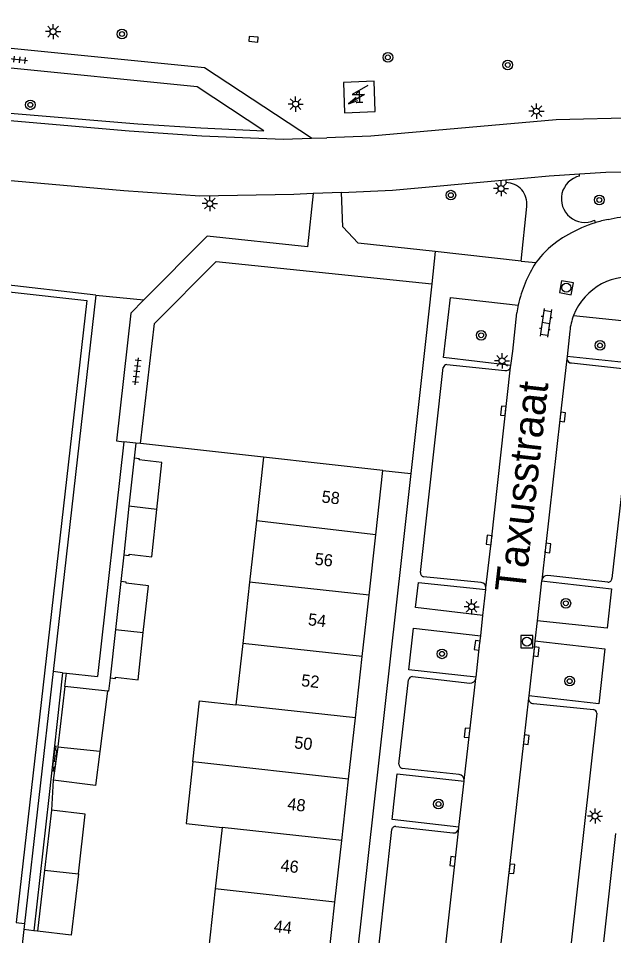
# Model space of a CAD drawing. Extents: x 131000 to 133014, y 396499 to 399001.
# Drawn here: x 132744.3 to 132793.4, y 396699.8 to 396775.5 of the extents above; entities that cross this region are included whole.
import ezdxf

# ---------------------------------------------------------------- set-up
doc = ezdxf.new("R2010")
doc.units = 0
for name, color, linetype in [('gg-afsc-erfafscheiding', 7, 'Continuous'), ('gg-afsc-hekwerk', 7, 'Continuous'), ('gg-afsc-muur', 7, 'Continuous'), ('gg-anno-huisnummerreeks BGT', 7, 'Continuous'), ('gg-anno-openbare ruimte label', 7, 'Continuous'), ('gg-bbg-bijgebouw', 7, 'Continuous'), ('gg-bbg-gedigitaliseerde bebouwing', 7, 'Continuous'), ('gg-bbg-gedigitaliseerde bijgebouw', 7, 'Continuous'), ('gg-bbg-hoofdgebouw', 7, 'Continuous'), ('gg-bbg-tussenscheiding', 7, 'Continuous'), ('gg-knt-verharding', 7, 'Continuous'), ('gg-knt-verharding nz', 7, 'Continuous'), ('gt-grn-afwateringsgoot', 7, 'Continuous'), ('gt-grn-groengrens', 7, 'Continuous'), ('gt-grn-weggrens', 7, 'Continuous'), ('gt-symb-afwateringsgoot', 7, 'Continuous'), ('gt-symb-boom', 7, 'Continuous'), ('gt-symb-klinker verharding', 7, 'Continuous'), ('gt-symb-kolk', 7, 'Continuous'), ('gt-symb-lichtmast', 7, 'Continuous'), ('gt-symb-rioolschacht', 7, 'Continuous'), ('gt-symb-tegel verharding', 7, 'Continuous'), ('gt-symb-trafo symbool', 7, 'Continuous')]:
    doc.layers.add(name, color=color, linetype=linetype)

# ---------------------------------------------------------------- blocks, each defined once
blk = doc.blocks.new('gt0-KOLK')
at = {"layer": 'gt-symb-kolk'}
blk.add_lwpolyline([(0, 0), (0.375, 0), (0.375, 0.4), (-0.375, 0.4), (-0.375, 0), (0, 0)], dxfattribs=at)
blk = doc.blocks.new('gt0-BOOM')
at = {"layer": 'gt-symb-boom'}
for radius in [0.4, 0.2]:
    blk.add_circle((0, 0), radius, dxfattribs=at)
blk = doc.blocks.new('gt0-RS')
at = {"layer": 'gt-symb-rioolschacht'}
blk.add_lwpolyline([(-0.5, -0.5), (0.5, -0.5), (0.5, 0.5), (-0.5, 0.5)], close=True, dxfattribs=at)
blk.add_circle((0, 0), 0.375, dxfattribs=at)
blk = doc.blocks.new('gt0-LMAST')
at = {"layer": 'gt-symb-lichtmast'}
for p, q in [((-0.182, 0.173), (-0.447, 0.438)), ((-0.005, 0.246), (-0.005, 0.621)), ((0.172, 0.173), (0.437, 0.438)), ((-0.255, -0.004), (-0.63, -0.004)), ((-0.182, -0.181), (-0.447, -0.446)), ((-0.005, -0.254), (-0.005, -0.629)), ((0.437, -0.446), (0.172, -0.181)), ((0.245, -0.004), (0.62, -0.004))]:
    blk.add_line(p, q, dxfattribs=at)
blk.add_circle((-0.005, -0.004), 0.25, dxfattribs=at)
blk = doc.blocks.new('gt0-KL1')
at = {"layer": 'gt-symb-klinker verharding'}
for p, q in [((-1.15, 0.3), (1.15, 0.3)), ((-1, -0.3), (-1, 0.3)), ((-0.5, 0.3), (-0.5, 0.45)), ((0, -0.3), (0, 0.3)), ((0.5, 0.3), (0.5, 0.45)), ((1, -0.3), (1, 0.3)), ((-1.15, -0.3), (1.15, -0.3)), ((-0.5, -0.45), (-0.5, -0.3)), ((0.5, -0.45), (0.5, -0.3))]:
    blk.add_line(p, q, dxfattribs=at)
blk = doc.blocks.new('gt0-HSP')
at = {"layer": 'gt-symb-trafo symbool'}
for points in [[(0.771, 0.746), (-0.529, -0.004), (0.471, -0.004), (-0.829, -0.754)], [(-0.217, -0.24), (-0.829, -0.754), (-0.077, -0.48)]]:
    blk.add_lwpolyline(points, dxfattribs=at)
blk = doc.blocks.new('gt0-TEG1')
at = {"layer": 'gt-symb-tegel verharding'}
for p, q in [((-1.125, 0), (1.125, 0)), ((-0.9, -0.25), (-0.9, 0.25)), ((-0.45, -0.25), (-0.45, 0.25)), ((0, -0.25), (0, 0.25)), ((0.45, -0.25), (0.45, 0.25)), ((0.9, -0.25), (0.9, 0.25))]:
    blk.add_line(p, q, dxfattribs=at)
blk = doc.blocks.new('gt0-AFWGT_1')
at = {"layer": 'gt-symb-afwateringsgoot'}
for p, q in [((-1.076, 0), (-0.726, 0)), ((-0.225, 0), (0.225, 0)), ((0.725, 0), (1.075, 0))]:
    blk.add_line(p, q, dxfattribs=at)
for points in [[(-0.726, 0.075), (-0.225, 0.075), (-0.225, -0.075), (-0.726, -0.075)], [(0.225, 0.075), (0.725, 0.075), (0.725, -0.075), (0.225, -0.075)]]:
    blk.add_lwpolyline(points, close=True, dxfattribs=at)

msp = doc.modelspace()

# ---------------------------------------------------------------- linework, layer by layer
at = {"layer": 'gg-afsc-erfafscheiding'}
for p, q in [((132752.983, 396731.22), (132752.73, 396729.019)), ((132747.14, 396712.598), (132747.023, 396710.123)), ((132745.566, 396700.158), (132744.725, 396700.253)), ((132745.859, 396700.125), (132745.566, 396700.158))]:
    msp.add_line(p, q, dxfattribs=at)
msp.add_lwpolyline([(132751.846, 396721.06), (132751.728, 396719.95), (132751.627, 396719.961)], dxfattribs=at)
at = {"layer": 'gg-afsc-hekwerk'}
for p, q in [((132750.683, 396752.676), (132630.774, 396766.298)), ((132750.683, 396752.676), (132747.147, 396721.565)), ((132747.147, 396721.565), (132744.783, 396700.761)), ((132744.783, 396700.761), (132744.725, 396700.253)), ((132744.725, 396700.253), (132744.284, 396696.366))]:
    msp.add_line(p, q, dxfattribs=at)
at = {"layer": 'gg-afsc-muur'}
for p, q in [((132753.981, 396740.452), (132753.831, 396739.208)), ((132754.376, 396740.408), (132753.981, 396740.452)), ((132764.536, 396739.28), (132754.376, 396740.408)), ((132793.602, 396708.207), (132792.615, 396699.244))]:
    msp.add_line(p, q, dxfattribs=at)
at = {"layer": 'gg-bbg-bijgebouw'}
for p, q in [((132753.831, 396739.208), (132753.408, 396735.225)), ((132753.408, 396735.225), (132752.983, 396731.22)), ((132752.73, 396729.019), (132752.288, 396725.042)), ((132752.288, 396725.042), (132751.846, 396721.06)), ((132751.627, 396719.961), (132748.117, 396720.333)), ((132747.536, 396715.339), (132747.14, 396712.598)), ((132747.023, 396710.123), (132746.447, 396705.178)), ((132746.447, 396705.178), (132745.859, 396700.125))]:
    msp.add_line(p, q, dxfattribs=at)
for points in [[(132755.713, 396734.959), (132756.126, 396738.852), (132754.267, 396739.059), (132754.278, 396739.158), (132753.831, 396739.208)], [(132752.983, 396731.22), (132753.43, 396731.17), (132753.441, 396731.269), (132755.3, 396731.062), (132755.713, 396734.959)], [(132754.594, 396724.791), (132755.024, 396728.662), (132753.166, 396728.87), (132753.177, 396728.969), (132752.73, 396729.019)], [(132751.846, 396721.06), (132752.293, 396721.01), (132752.304, 396721.109), (132754.163, 396720.902), (132754.594, 396724.791)], [(132748.117, 396720.333), (132747.543, 396715.39), (132747.536, 396715.339)]]:
    msp.add_lwpolyline(points, dxfattribs=at)
at = {"layer": 'gg-bbg-gedigitaliseerde bebouwing'}
for p, q in [((132764.536, 396739.28), (132763.946, 396734.011)), ((132763.946, 396734.011), (132763.38, 396728.965)), ((132763.38, 396728.965), (132762.812, 396723.895)), ((132762.812, 396723.895), (132762.243, 396718.824)), ((132761.107, 396708.687), (132760.54, 396703.624)), ((132760.54, 396703.624), (132759.973, 396698.56))]:
    msp.add_line(p, q, dxfattribs=at)
for points in [[(132758.685, 396714.11), (132759.243, 396719.156), (132762.243, 396718.824)], [(132758.685, 396714.11), (132758.124, 396709.016), (132761.107, 396708.687)]]:
    msp.add_lwpolyline(points, dxfattribs=at)
at = {"layer": 'gg-bbg-gedigitaliseerde bijgebouw'}
msp.add_line((132751.627, 396719.961), (132750.995, 396714.957), dxfattribs=at)
for points in [[(132750.995, 396714.957), (132750.641, 396712.156), (132747.14, 396712.598)], [(132749.232, 396704.871), (132749.806, 396709.799), (132747.023, 396710.123)], [(132749.232, 396704.871), (132748.642, 396699.801), (132745.859, 396700.125)]]:
    msp.add_lwpolyline(points, dxfattribs=at)
at = {"layer": 'gg-bbg-hoofdgebouw'}
for p, q in [((132774.391, 396738.179), (132764.536, 396739.28)), ((132773.8, 396732.877), (132774.391, 396738.179)), ((132773.244, 396727.888), (132773.8, 396732.877)), ((132772.68, 396722.82), (132773.244, 396727.888)), ((132772.115, 396717.751), (132772.68, 396722.82)), ((132771.551, 396712.692), (132772.115, 396717.751)), ((132770.984, 396707.604), (132771.551, 396712.692)), ((132770.419, 396702.535), (132770.984, 396707.604)), ((132769.856, 396697.476), (132770.419, 396702.535))]:
    msp.add_line(p, q, dxfattribs=at)
msp.add_lwpolyline([(132771.125, 396770.239), (132771.223, 396767.732), (132773.76, 396767.832), (132773.661, 396770.339), (132771.125, 396770.239)], dxfattribs=at)
at = {"layer": 'gg-bbg-tussenscheiding'}
for p, q in [((132755.713, 396734.959), (132753.408, 396735.225)), ((132773.8, 396732.877), (132763.946, 396734.011)), ((132773.244, 396727.888), (132763.38, 396728.965)), ((132752.288, 396725.042), (132754.594, 396724.791)), ((132772.68, 396722.82), (132762.812, 396723.895)), ((132772.115, 396717.751), (132762.243, 396718.824)), ((132750.995, 396714.957), (132747.536, 396715.339)), ((132771.551, 396712.692), (132758.685, 396714.11)), ((132770.984, 396707.604), (132761.107, 396708.687)), ((132746.447, 396705.178), (132749.232, 396704.871)), ((132770.419, 396702.535), (132760.54, 396703.624))]:
    msp.add_line(p, q, dxfattribs=at)
at = {"layer": 'gg-knt-verharding'}
for p, q in [((132759.053, 396769.865), (132718.621, 396773.902)), ((132768.498, 396765.624), (132769.757, 396765.67)), ((132789.392, 396762.594), (132790.624, 396762.676)), ((132790.635, 396762.508), (132790.624, 396762.676)), ((132784.536, 396762.189), (132784.555, 396761.972)), ((132769.418, 396761.089), (132768.628, 396761.053)), ((132770.967, 396761.159), (132769.418, 396761.089)), ((132785.804, 396755.485), (132786.272, 396759.997)), ((132791.857, 396758.849), (132791.92, 396758.648)), ((132785.804, 396755.485), (132778.713, 396756.266)), ((132778.419, 396753.6), (132777.894, 396748.838)), ((132785.11, 396748.048), (132785.455, 396751.194)), ((132789.822, 396749.703), (132789.6, 396747.592)), ((132777.894, 396748.838), (132776.69, 396737.922)), ((132784.946, 396746.853), (132785.11, 396748.048)), ((132789.6, 396747.592), (132789.579, 396747.397)), ((132777.484, 396729.752), (132779.377, 396746.679)), ((132779.681, 396746.941), (132784.457, 396746.438)), ((132784.929, 396746.731), (132784.946, 396746.853)), ((132789.961, 396747.064), (132794.93, 396746.529)), ((132795.211, 396746.184), (132793.295, 396729.262)), ((132752.982, 396740.563), (132750.808, 396721.154)), ((132776.69, 396737.922), (132775.927, 396730.999)), ((132775.927, 396730.999), (132771.606, 396692.318)), ((132782.514, 396728.933), (132777.737, 396729.409)), ((132792.976, 396728.962), (132788.01, 396729.509)), ((132782.889, 396728.349), (132782.891, 396728.429)), ((132782.891, 396728.429), (132782.898, 396728.489)), ((132787.499, 396729.054), (132787.138, 396725.774)), ((132787.506, 396729.113), (132787.499, 396729.054)), ((132782.653, 396726.202), (132782.889, 396728.349)), ((132782.482, 396724.535), (132782.653, 396726.202)), ((132787.138, 396725.774), (132786.95, 396724.122)), ((132747.918, 396721.477), (132747.147, 396721.565)), ((132748.243, 396721.44), (132750.808, 396721.154)), ((132775.712, 396713.924), (132776.512, 396720.892)), ((132776.829, 396721.159), (132781.564, 396720.621)), ((132782.067, 396721.007), (132782.085, 396721.101)), ((132786.432, 396719.579), (132786.408, 396719.375)), ((132786.817, 396718.924), (132791.796, 396718.43)), ((132792.067, 396718.145), (132789.896, 396698.671)), ((132780.693, 396713.062), (132775.979, 396713.576)), ((132780.67, 396708.713), (132781.094, 396712.508)), ((132781.094, 396712.508), (132781.101, 396712.572)), ((132775.459, 396708.772), (132780.167, 396708.24)), ((132774.065, 396699.065), (132775.126, 396708.517)), ((132780.659, 396708.639), (132780.67, 396708.713))]:
    msp.add_line(p, q, dxfattribs=at)
for points in [[(132768.498, 396765.624), (132759.643, 396771.455), (132718.883, 396775.533)], [(132718.205, 396769.828), (132754.153, 396766.823), (132759.35, 396766.494), (132764.555, 396766.23), (132759.053, 396769.865)], [(132718.174, 396769.307), (132753.42, 396766.25), (132759.42, 396765.83), (132766.14, 396765.54), (132768.498, 396765.624)], [(132844.081, 396764.018), (132807.34, 396767.18), (132802.3, 396767.49), (132788.7, 396767.14), (132773.38, 396765.8), (132769.757, 396765.67)], [(132740.08, 396726.707), (132741.275, 396726.571), (132742.951, 396742.17), (132742.956, 396742.659), (132742.787, 396743.003), (132742.455, 396743.257), (132742.081, 396743.344), (132645.03, 396754.3), (132646.033, 396763.827), (132749.926, 396752.217), (132744.097, 396700.835)], [(132768.628, 396761.053), (132767.02, 396760.98), (132759.27, 396760.85), (132753, 396761.29), (132734.892, 396762.876)], [(132784.536, 396762.189), (132788.12, 396762.51), (132789.392, 396762.594)], [(132790.624, 396762.676), (132792.8, 396762.82), (132797.31, 396762.92), (132798.379, 396762.876)], [(132770.967, 396761.159), (132775.17, 396761.35), (132784.536, 396762.189)], [(132768.628, 396761.053), (132768.162, 396756.655), (132759.878, 396757.544), (132754.646, 396752.269)], [(132778.713, 396756.266), (132772.354, 396756.966), (132771.084, 396758.312), (132770.967, 396761.159)], [(132792.983, 396758.926), (132793.746, 396759.069), (132794.523, 396759.152), (132795.303, 396759.173), (132796.079, 396759.133), (132797.16, 396759.014)], [(132789.709, 396757.677), (132789.213, 396757.39), (132788.742, 396757.07)], [(132754.376, 396740.408), (132755.513, 396750.322), (132760.614, 396755.456), (132778.419, 396753.6)], [(132754.646, 396752.269), (132753.576, 396751.19), (132752.388, 396740.635), (132752.982, 396740.563)], [(132784.946, 396746.853), (132779.401, 396747.507), (132779.968, 396752.467), (132785.571, 396751.853)], [(132790.142, 396750.994), (132795.726, 396750.409), (132795.351, 396746.984), (132789.6, 396747.592)], [(132782.653, 396726.202), (132777.089, 396726.876), (132777.338, 396728.939), (132782.889, 396728.349)], [(132787.499, 396729.054), (132793.26, 396728.42), (132792.901, 396725.148), (132787.138, 396725.774)], [(132782.085, 396721.101), (132776.526, 396721.723), (132776.923, 396725.164), (132782.482, 396724.535)], [(132782.085, 396721.101), (132782.378, 396723.717), (132782.482, 396724.535)], [(132786.95, 396724.122), (132792.708, 396723.45), (132792.218, 396718.899), (132786.432, 396719.579)], [(132786.95, 396724.122), (132786.863, 396723.248), (132786.432, 396719.579)], [(132780.67, 396708.713), (132775.152, 396709.342), (132775.576, 396713.115), (132781.094, 396712.508)]]:
    msp.add_lwpolyline(points, dxfattribs=at)
for centre, radius, start, end in [((132784.517, 396760.205), 1.768, 353.24573, 88.75951), ((132791.063, 396760.617), 1.938, 102.75184, 294.18381), ((132795.286, 396747.949), 11.216, 101.84845, 107.4635), ((132795.274, 396748.009), 11.155, 107.49584, 119.92323), ((132793.424, 396750.673), 7.927, 126.19889, 143.83445), ((132795.528, 396749.768), 10.173, 146.71377, 168.17216), ((132794.834, 396749.147), 5.043, 77.85925, 158.51396), ((132795.267, 396749.807), 9.91, 168.08203, 171.95162), ((132794.81, 396749.152), 5.018, 158.46296, 173.6944), ((132789.962, 396747.451), 0.387, 187.95973, 269.88114), ((132779.676, 396746.639), 0.302, 89.07801, 172.43428), ((132784.537, 396746.836), 0.406, 258.61264, 345.0483), ((132777.79, 396729.713), 0.308, 172.69402, 260.13164), ((132787.959, 396729.056), 0.456, 83.5418, 172.77265), ((132793.002, 396729.254), 0.294, 265.01284, 1.47091), ((132782.474, 396728.51), 0.425, 357.15764, 84.55311), ((132776.803, 396720.868), 0.292, 84.89817, 175.31478), ((132781.598, 396721.098), 0.478, 265.94239, 349.06256), ((132786.831, 396719.348), 0.424, 176.32124, 268.08687), ((132791.742, 396718.108), 0.327, 6.58374, 80.53147), ((132776.05, 396713.907), 0.338, 177.03896, 257.95487), ((132780.602, 396712.572), 0.499, 0.03629, 79.52883), ((132775.411, 396708.49), 0.286, 80.38866, 174.49866), ((132780.209, 396708.692), 0.453, 264.74107, 353.34135)]:
    msp.add_arc(centre, radius, start, end, dxfattribs=at)
at = {"layer": 'gg-knt-verharding nz'}
for p, q in [((132785.804, 396755.485), (132787.024, 396755.351)), ((132781.101, 396712.572), (132782.067, 396721.007)), ((132779.475, 396697.948), (132780.659, 396708.639))]:
    msp.add_line(p, q, dxfattribs=at)
for points in [[(132789.579, 396747.397), (132789.033, 396742.628), (132787.506, 396729.113)], [(132782.898, 396728.489), (132783.362, 396732.421), (132784.929, 396746.731)], [(132786.408, 396719.375), (132786.035, 396715.972), (132784.086, 396698.647)]]:
    msp.add_lwpolyline(points, dxfattribs=at)
at = {"layer": 'gt-grn-afwateringsgoot'}
for p in [(132747.918, 396721.477), (132748.117, 396720.333)]:
    msp.add_line(p, (132748.243, 396721.44), dxfattribs=at)
msp.add_lwpolyline([(132747.918, 396721.477), (132746.805, 396711.168), (132745.566, 396700.158)], dxfattribs=at)
at = {"layer": 'gt-grn-groengrens'}
msp.add_line((132750.683, 396752.676), (132754.646, 396752.269), dxfattribs=at)
at = {"layer": 'gt-grn-weggrens'}
for p, q in [((132778.713, 396756.266), (132778.419, 396753.6)), ((132753.981, 396740.452), (132752.982, 396740.563)), ((132774.391, 396738.179), (132776.69, 396737.922)), ((132744.097, 396700.835), (132744.783, 396700.761))]:
    msp.add_line(p, q, dxfattribs=at)

# ---------------------------------------------------------------- block references
at = {"layer": 'gt-symb-afwateringsgoot', "xscale": 1.0000178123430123, "yscale": 1.0000178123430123, "rotation": 83.84329585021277}
msp.add_blockref('gt0-AFWGT_1', (132747.28, 396714.375), dxfattribs=at)
at = {"layer": 'gt-symb-boom'}
for p in [(132752.832, 396774.239), (132774.799, 396772.306), (132784.701, 396771.686), (132745.263, 396768.387), (132792.264, 396760.528), (132782.506, 396749.354), (132792.324, 396748.517), (132789.501, 396727.216), (132779.272, 396723.034), (132789.817, 396720.784), (132778.976, 396710.628)]:
    msp.add_blockref('gt0-BOOM', p, dxfattribs=at)
at = {"layer": 'gt-symb-boom', "rotation": 90}
msp.add_blockref('gt0-BOOM', (132780, 396760.928), dxfattribs=at)
at = {"layer": 'gt-symb-klinker verharding', "rotation": -98.27589282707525}
msp.add_blockref('gt0-KL1', (132787.84, 396750.381), dxfattribs=at)
at = {"layer": 'gt-symb-kolk'}
for p, rotation in [((132763.719, 396774.002), 175.24111433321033), ((132784.527, 396743.09), 83.69278141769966), ((132789.033, 396742.628), -96.45336976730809), ((132783.362, 396732.421), 83.76585696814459), ((132787.808, 396731.796), -96.42129290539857), ((132782.378, 396723.717), 82.69280372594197), ((132786.863, 396723.248), -96.7055935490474), ((132781.549, 396716.485), 83.47355507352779), ((132786.035, 396715.972), -96.41237171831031), ((132780.354, 396705.877), 83.74179170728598), ((132784.834, 396705.297), -96.41237171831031)]:
    msp.add_blockref('gt0-KOLK', p, dxfattribs=dict(at, rotation=rotation))
at = {"layer": 'gt-symb-lichtmast'}
for p in [(132747.149, 396774.438), (132767.181, 396768.451), (132787.076, 396767.869), (132784.155, 396761.477), (132760.094, 396760.234), (132784.237, 396747.245), (132781.722, 396726.929), (132791.917, 396709.643)]:
    msp.add_blockref('gt0-LMAST', p, dxfattribs=at)
at = {"layer": 'gt-symb-rioolschacht', "rotation": 169.92566726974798}
msp.add_blockref('gt0-RS', (132789.544, 396753.278), dxfattribs=at)
at = {"layer": 'gt-symb-rioolschacht'}
msp.add_blockref('gt0-RS', (132786.281, 396724.045), dxfattribs=at)
at = {"layer": 'gt-symb-tegel verharding'}
for p, rotation in [((132743.91, 396772.152), 173.91299166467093), ((132754.065, 396746.364), 83.10945167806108)]:
    msp.add_blockref('gt0-TEG1', p, dxfattribs=dict(at, rotation=rotation))
at = {"layer": 'gt-symb-trafo symbool'}
msp.add_blockref('gt0-HSP', (132772.383, 396769.234), dxfattribs=at)

# ---------------------------------------------------------------- texts
at = {"layer": 'gg-anno-huisnummerreeks BGT'}
for s, rotation, p in [('1', 2.3, (132772.074, 396768.519)), ('58', 353.6, (132769.291, 396735.543)), ('56', 353.6, (132768.718, 396730.398)), ('54', 353.6, (132768.162, 396725.405)), ('52', 353.6, (132767.601, 396720.369)), ('50', 353.6, (132767.029, 396715.237)), ('48', 353.6, (132766.463, 396710.163)), ('46', 353.6, (132765.897, 396705.085)), ('44', 353.6, (132765.337, 396700.057))]:
    msp.add_text(s, height=1, rotation=rotation, dxfattribs=at).set_placement(p)
at = {"layer": 'gg-anno-openbare ruimte label'}
msp.add_text('Taxusstraat', height=2.5, rotation=83.6, dxfattribs=at).set_placement((132786.118, 396728.031))

doc.saveas('drawing.dxf')
